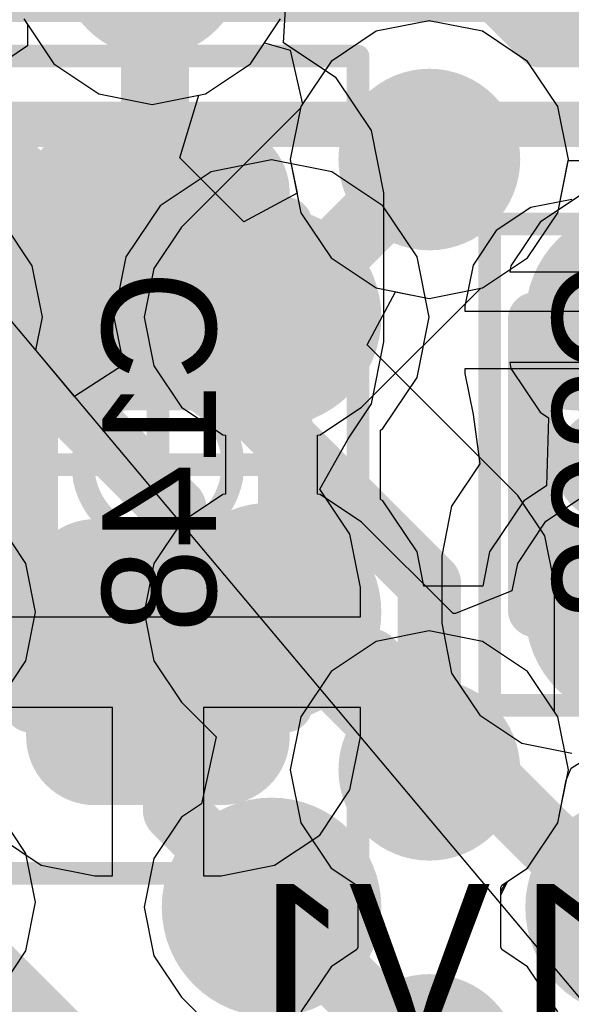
# Model space of a CAD drawing. Header units: millimetres. Extents: x -2 to 68, y -2 to 27.4.
# Tile 543 of 594: x 48.9 to 50.2, y 20.8 to 23. Entities that reach past the tile are written whole.
import ezdxf

# ---------------------------------------------------------------- set-up
doc = ezdxf.new("R2010")
doc.units = ezdxf.units.MM
for name, color, linetype in [('BottomLayer', 5, 'Continuous'), ('BottomPaste', 16, 'Continuous'), ('BottomSolder', 6, 'Continuous'), ('DrillGuide', 244, 'Continuous'), ('Mechanical10', 56, 'Continuous'), ('Mechanical13', 56, 'Continuous'), ('Mechanical15', 56, 'Continuous'), ('Mechanical17', 56, 'Continuous'), ('Mechanical42', 56, 'Continuous'), ('Mechanical6', 56, 'Continuous'), ('MidLayer1', 16, 'Continuous'), ('MidLayer2', 76, 'Continuous'), ('MidLayer3', 90, 'Continuous'), ('MidLayer4', 156, 'Continuous'), ('MidLayer5', 130, 'Continuous'), ('MidLayer6', 216, 'Continuous'), ('MidLayer7', 6, 'Continuous'), ('MidLayer8', 54, 'Continuous'), ('MultiLayer', 9, 'Continuous'), ('TopLayer', 1, 'Continuous'), ('TopPaste', 8, 'Continuous'), ('TopSolder', 216, 'Continuous'), ('ViaHoleLayer', 16, 'Continuous')]:
    doc.layers.add(name, color=color, linetype=linetype)

# ---------------------------------------------------------------- blocks, each defined once
blk = doc.blocks.new('MT53D512M32D2DS_053_WT_D_F_________1_168')
at = {"layer": 'Mechanical13', "const_width": 0.1}
blk.add_lwpolyline([(5, -7.25), (-5, -7.25)], dxfattribs=at)
at = {"layer": 'Mechanical15', "const_width": 0.05}
blk.add_lwpolyline([(5.25, -7.5), (-5.25, -7.5)], dxfattribs=at)
at = {"layer": 'TopLayer', "const_width": 0.14}
for points in [[(1.93, -5.525, 1), (2.07, -5.525, 1)], [(1.93, -6.175, 1), (2.07, -6.175, 1)], [(1.93, -6.825, 1), (2.07, -6.825, 1)]]:
    blk.add_lwpolyline(points, format="xyb", close=True, dxfattribs=at)
at = {"layer": 'TopPaste', "const_width": 0.14}
for points in [[(1.93, -5.525, 1), (2.07, -5.525, 1)], [(1.93, -6.175, 1), (2.07, -6.175, 1)], [(1.93, -6.825, 1), (2.07, -6.825, 1)]]:
    blk.add_lwpolyline(points, format="xyb", close=True, dxfattribs=at)
at = {"layer": 'TopSolder', "const_width": 0.2416}
for points in [[(1.0792, -5.525, 1), (1.3208, -5.525, 1)], [(1.8792, -5.525, 1), (2.1208, -5.525, 1)], [(1.0792, -6.175, 1), (1.3208, -6.175, 1)], [(1.8792, -6.175, 1), (2.1208, -6.175, 1)], [(1.0792, -6.825, 1), (1.3208, -6.825, 1)], [(1.8792, -6.825, 1), (2.1208, -6.825, 1)]]:
    blk.add_lwpolyline(points, format="xyb", close=True, dxfattribs=at)
blk = doc.blocks.new('CAP_0201_B_294')
at = {"layer": 'BottomLayer', "const_width": 0.0806}
for points in [[(-0.3897, 0.0894, 1), (-0.3091, 0.0894, 1)], [(-0.2409, 0.0894, 1), (-0.1603, 0.0894, 1)], [(0.1603, 0.0894, 1), (0.2409, 0.0894, 1)], [(0.3091, 0.0894, 1), (0.3897, 0.0894, 1)], [(-0.3897, -0.0894, 1), (-0.3091, -0.0894, 1)], [(-0.2409, -0.0894, 1), (-0.1603, -0.0894, 1)], [(0.1603, -0.0894, 1), (0.2409, -0.0894, 1)], [(0.3091, -0.0894, 1), (0.3897, -0.0894, 1)]]:
    blk.add_lwpolyline(points, format="xyb", close=True, dxfattribs=at)
at = {"layer": 'BottomLayer'}
for points in [[(-0.2006, 0.17), (-0.3494, 0.17), (-0.2006, -0.17), (-0.3494, -0.17)], [(0.2006, -0.17), (0.3494, -0.17), (0.2006, 0.17), (0.3494, 0.17)], [(-0.12, 0.0894), (-0.43, 0.0894), (-0.12, -0.0894), (-0.43, -0.0894)], [(0.12, -0.0894), (0.43, -0.0894), (0.12, 0.0894), (0.43, 0.0894)]]:
    blk.add_solid(points, dxfattribs=at)
at = {"layer": 'BottomPaste', "const_width": 0.0806}
for points in [[(-0.3897, 0.0894, 1), (-0.3091, 0.0894, 1)], [(-0.2409, 0.0894, 1), (-0.1603, 0.0894, 1)], [(0.1603, 0.0894, 1), (0.2409, 0.0894, 1)], [(0.3091, 0.0894, 1), (0.3897, 0.0894, 1)], [(-0.3897, -0.0894, 1), (-0.3091, -0.0894, 1)], [(-0.2409, -0.0894, 1), (-0.1603, -0.0894, 1)], [(0.1603, -0.0894, 1), (0.2409, -0.0894, 1)], [(0.3091, -0.0894, 1), (0.3897, -0.0894, 1)]]:
    blk.add_lwpolyline(points, format="xyb", close=True, dxfattribs=at)
at = {"layer": 'BottomPaste'}
for points in [[(-0.2006, 0.17), (-0.3494, 0.17), (-0.2006, -0.17), (-0.3494, -0.17)], [(0.2006, -0.17), (0.3494, -0.17), (0.2006, 0.17), (0.3494, 0.17)], [(-0.12, 0.0894), (-0.43, 0.0894), (-0.12, -0.0894), (-0.43, -0.0894)], [(0.12, -0.0894), (0.43, -0.0894), (0.12, 0.0894), (0.43, 0.0894)]]:
    blk.add_solid(points, dxfattribs=at)
at = {"layer": 'BottomSolder', "const_width": 0.0806}
for points in [[(-0.3897, 0.0894, 1), (-0.3091, 0.0894, 1)], [(-0.2409, 0.0894, 1), (-0.1603, 0.0894, 1)], [(0.1603, 0.0894, 1), (0.2409, 0.0894, 1)], [(0.3091, 0.0894, 1), (0.3897, 0.0894, 1)], [(-0.3897, -0.0894, 1), (-0.3091, -0.0894, 1)], [(-0.2409, -0.0894, 1), (-0.1603, -0.0894, 1)], [(0.1603, -0.0894, 1), (0.2409, -0.0894, 1)], [(0.3091, -0.0894, 1), (0.3897, -0.0894, 1)]]:
    blk.add_lwpolyline(points, format="xyb", close=True, dxfattribs=at)
at = {"layer": 'BottomSolder'}
for points in [[(-0.2006, 0.17), (-0.3494, 0.17), (-0.2006, -0.17), (-0.3494, -0.17)], [(0.2006, -0.17), (0.3494, -0.17), (0.2006, 0.17), (0.3494, 0.17)], [(-0.12, 0.0894), (-0.43, 0.0894), (-0.12, -0.0894), (-0.43, -0.0894)], [(0.12, -0.0894), (0.43, -0.0894), (0.12, 0.0894), (0.43, 0.0894)]]:
    blk.add_solid(points, dxfattribs=at)
at = {"layer": 'Mechanical10', "const_width": 0.12}
for points in [[(0.32, 0.17), (-0.32, 0.17)], [(-0.32, -0.17), (-0.32, 0.17)], [(0.32, -0.17), (0.32, 0.17)], [(0.32, -0.17), (-0.32, -0.17)]]:
    blk.add_lwpolyline(points, dxfattribs=at)
at = {"layer": 'Mechanical10', "const_width": 0.06}
for points in [[(-0.35, 0.17, 1), (-0.29, 0.17, 1)], [(-0.35, 0.17, 1), (-0.29, 0.17, 1)], [(0.29, 0.17, 1), (0.35, 0.17, 1)], [(0.29, 0.17, 1), (0.35, 0.17, 1)], [(-0.35, -0.17, 1), (-0.29, -0.17, 1)], [(-0.35, -0.17, 1), (-0.29, -0.17, 1)], [(0.29, -0.17, 1), (0.35, -0.17, 1)], [(0.29, -0.17, 1), (0.35, -0.17, 1)]]:
    blk.add_lwpolyline(points, format="xyb", close=True, dxfattribs=at)
at = {"layer": 'Mechanical6', "const_width": 0.05}
for points in [[(0.53, 0.27), (-0.53, 0.27)], [(-0.53, -0.27), (-0.53, 0.27)], [(0.53, -0.27), (0.53, 0.27)], [(0, -0.135), (0, 0.135)], [(0.135, 0), (-0.135, 0)], [(0.53, -0.27), (-0.53, -0.27)]]:
    blk.add_lwpolyline(points, dxfattribs=at)
at = {"layer": 'Mechanical6'}
for points, const_width in [([(-0.5425, 0.27, 1), (-0.5175, 0.27, 1)], 0.025), ([(-0.5425, 0.27, 1), (-0.5175, 0.27, 1)], 0.025), ([(0.5175, 0.27, 1), (0.5425, 0.27, 1)], 0.025), ([(0.5175, 0.27, 1), (0.5425, 0.27, 1)], 0.025), ([(-0.0125, 0.135, 1), (0.0125, 0.135, 1)], 0.025), ([(0.1013, 0, 1), (-0.1013, 0, 1)], 0.05), ([(-0.1475, 0, 1), (-0.1225, 0, 1)], 0.025), ([(-0.1138, 0, 1), (-0.0888, 0, 1)], 0.025), ([(0.0888, 0, 1), (0.1138, 0, 1)], 0.025), ([(0.1225, 0, 1), (0.1475, 0, 1)], 0.025), ([(-0.0125, -0.135, 1), (0.0125, -0.135, 1)], 0.025), ([(-0.5425, -0.27, 1), (-0.5175, -0.27, 1)], 0.025), ([(-0.5425, -0.27, 1), (-0.5175, -0.27, 1)], 0.025), ([(0.5175, -0.27, 1), (0.5425, -0.27, 1)], 0.025), ([(0.5175, -0.27, 1), (0.5425, -0.27, 1)], 0.025)]:
    blk.add_lwpolyline(points, format="xyb", close=True, dxfattribs=dict(at, const_width=const_width))
blk = doc.blocks.new('CAP_0402_B_302')
at = {"layer": 'BottomLayer', "const_width": 0.1508}
for points in [[(-0.6746, 0.1392, 1), (-0.5238, 0.1392, 1)], [(-0.3462, 0.1392, 1), (-0.1954, 0.1392, 1)], [(0.1954, 0.1392, 1), (0.3462, 0.1392, 1)], [(0.5238, 0.1392, 1), (0.6746, 0.1392, 1)], [(-0.6746, -0.1392, 1), (-0.5238, -0.1392, 1)], [(-0.3462, -0.1392, 1), (-0.1954, -0.1392, 1)], [(0.1954, -0.1392, 1), (0.3462, -0.1392, 1)], [(0.5238, -0.1392, 1), (0.6746, -0.1392, 1)]]:
    blk.add_lwpolyline(points, format="xyb", close=True, dxfattribs=at)
at = {"layer": 'BottomLayer'}
for points in [[(-0.2708, 0.29), (-0.5992, 0.29), (-0.2708, -0.29), (-0.5992, -0.29)], [(0.2708, -0.29), (0.5992, -0.29), (0.2708, 0.29), (0.5992, 0.29)], [(-0.12, 0.1392), (-0.75, 0.1392), (-0.12, -0.1392), (-0.75, -0.1392)], [(0.12, -0.1392), (0.75, -0.1392), (0.12, 0.1392), (0.75, 0.1392)]]:
    blk.add_solid(points, dxfattribs=at)
at = {"layer": 'BottomPaste', "const_width": 0.1508}
for points in [[(-0.6746, 0.1392, 1), (-0.5238, 0.1392, 1)], [(-0.3462, 0.1392, 1), (-0.1954, 0.1392, 1)], [(0.1954, 0.1392, 1), (0.3462, 0.1392, 1)], [(0.5238, 0.1392, 1), (0.6746, 0.1392, 1)], [(-0.6746, -0.1392, 1), (-0.5238, -0.1392, 1)], [(-0.3462, -0.1392, 1), (-0.1954, -0.1392, 1)], [(0.1954, -0.1392, 1), (0.3462, -0.1392, 1)], [(0.5238, -0.1392, 1), (0.6746, -0.1392, 1)]]:
    blk.add_lwpolyline(points, format="xyb", close=True, dxfattribs=at)
at = {"layer": 'BottomPaste'}
for points in [[(-0.2708, 0.29), (-0.5992, 0.29), (-0.2708, -0.29), (-0.5992, -0.29)], [(0.2708, -0.29), (0.5992, -0.29), (0.2708, 0.29), (0.5992, 0.29)], [(-0.12, 0.1392), (-0.75, 0.1392), (-0.12, -0.1392), (-0.75, -0.1392)], [(0.12, -0.1392), (0.75, -0.1392), (0.12, 0.1392), (0.75, 0.1392)]]:
    blk.add_solid(points, dxfattribs=at)
at = {"layer": 'BottomSolder', "const_width": 0.1508}
for points in [[(-0.6746, 0.1392, 1), (-0.5238, 0.1392, 1)], [(-0.3462, 0.1392, 1), (-0.1954, 0.1392, 1)], [(0.1954, 0.1392, 1), (0.3462, 0.1392, 1)], [(0.5238, 0.1392, 1), (0.6746, 0.1392, 1)], [(-0.6746, -0.1392, 1), (-0.5238, -0.1392, 1)], [(-0.3462, -0.1392, 1), (-0.1954, -0.1392, 1)], [(0.1954, -0.1392, 1), (0.3462, -0.1392, 1)], [(0.5238, -0.1392, 1), (0.6746, -0.1392, 1)]]:
    blk.add_lwpolyline(points, format="xyb", close=True, dxfattribs=at)
at = {"layer": 'BottomSolder'}
for points in [[(-0.2708, 0.29), (-0.5992, 0.29), (-0.2708, -0.29), (-0.5992, -0.29)], [(0.2708, -0.29), (0.5992, -0.29), (0.2708, 0.29), (0.5992, 0.29)], [(-0.12, 0.1392), (-0.75, 0.1392), (-0.12, -0.1392), (-0.75, -0.1392)], [(0.12, -0.1392), (0.75, -0.1392), (0.12, 0.1392), (0.75, 0.1392)]]:
    blk.add_solid(points, dxfattribs=at)
at = {"layer": 'Mechanical10', "const_width": 0.12}
for points in [[(-0.53, 0.28), (-0.53, -0.28)], [(-0.53, 0.28), (0.53, 0.28)], [(0.53, 0.28), (0.53, -0.28)], [(-0.53, -0.28), (0.53, -0.28)]]:
    blk.add_lwpolyline(points, dxfattribs=at)
at = {"layer": 'Mechanical10', "const_width": 0.06}
for points in [[(-0.56, 0.28, 1), (-0.5, 0.28, 1)], [(-0.56, 0.28, 1), (-0.5, 0.28, 1)], [(0.5, 0.28, 1), (0.56, 0.28, 1)], [(0.5, 0.28, 1), (0.56, 0.28, 1)], [(-0.56, -0.28, 1), (-0.5, -0.28, 1)], [(-0.56, -0.28, 1), (-0.5, -0.28, 1)], [(0.5, -0.28, 1), (0.56, -0.28, 1)], [(0.5, -0.28, 1), (0.56, -0.28, 1)]]:
    blk.add_lwpolyline(points, format="xyb", close=True, dxfattribs=at)
at = {"layer": 'Mechanical6', "const_width": 0.05}
for points in [[(-0.9, 0.44), (-0.9, -0.44)], [(-0.9, 0.44), (0.9, 0.44)], [(0.9, 0.44), (0.9, -0.44)], [(0, 0.22), (0, -0.22)], [(-0.22, 0), (0.22, 0)], [(-0.9, -0.44), (0.9, -0.44)]]:
    blk.add_lwpolyline(points, dxfattribs=at)
at = {"layer": 'Mechanical6'}
for points, const_width in [([(-0.9125, 0.44, 1), (-0.8875, 0.44, 1)], 0.025), ([(-0.9125, 0.44, 1), (-0.8875, 0.44, 1)], 0.025), ([(0.8875, 0.44, 1), (0.9125, 0.44, 1)], 0.025), ([(0.8875, 0.44, 1), (0.9125, 0.44, 1)], 0.025), ([(-0.0125, 0.22, 1), (0.0125, 0.22, 1)], 0.025), ([(0.165, 0, 1), (-0.165, 0, 1)], 0.05), ([(-0.2325, 0, 1), (-0.2075, 0, 1)], 0.025), ([(-0.1775, 0, 1), (-0.1525, 0, 1)], 0.025), ([(0.1525, 0, 1), (0.1775, 0, 1)], 0.025), ([(0.2075, 0, 1), (0.2325, 0, 1)], 0.025), ([(-0.0125, -0.22, 1), (0.0125, -0.22, 1)], 0.025), ([(-0.9125, -0.44, 1), (-0.8875, -0.44, 1)], 0.025), ([(-0.9125, -0.44, 1), (-0.8875, -0.44, 1)], 0.025), ([(0.8875, -0.44, 1), (0.9125, -0.44, 1)], 0.025), ([(0.8875, -0.44, 1), (0.9125, -0.44, 1)], 0.025)]:
    blk.add_lwpolyline(points, format="xyb", close=True, dxfattribs=dict(at, const_width=const_width))

msp = doc.modelspace()

# ---------------------------------------------------------------- linework, layer by layer
at = {"layer": 'BottomLayer'}
for p, q in [((49.5261, 22.9296), (49.5337, 23.0516)), ((48.9548, 22.9825), (48.9633, 22.9698)), ((48.9633, 22.9698), (48.9633, 22.9226)), ((49.6421, 22.8521), (49.5261, 22.9296)), ((48.9633, 22.9226), (48.8579, 22.8521)), ((49.7196, 22.7361), (49.6421, 22.8521)), ((49.7469, 22.5992), (49.7196, 22.7361)), ((49.7469, 22.2708), (49.7469, 22.5992)), ((50.1606, 22.5845), (50.0706, 22.5666)), ((50.0706, 22.5666), (49.9943, 22.5157)), ((49.9943, 22.5157), (49.9434, 22.4394)), ((49.9434, 22.4394), (49.9255, 22.3494)), ((49.9255, 22.3494), (49.9255, 22.3385)), ((49.9255, 22.3385), (50.1865, 22.3385)), ((49.7196, 22.1339), (49.7469, 22.2708)), ((50.25, 22.2115), (49.9255, 22.2115)), ((49.9255, 22.2115), (49.9255, 22.2006)), ((49.9255, 22.2006), (49.9434, 22.1106)), ((49.6684, 22.0572), (49.7196, 22.1339)), ((49.9434, 22.1106), (49.9583, 22.0017)), ((49.6061, 21.9461), (49.6684, 22.0572)), ((49.9583, 22.0017), (49.8963, 21.9089)), ((49.6725, 21.8466), (49.6061, 21.9461)), ((49.8963, 21.9089), (49.8745, 21.7994)), ((49.6959, 21.7292), (49.6725, 21.8466)), ((49.8745, 21.7994), (49.8745, 21.6506)), ((49.6959, 21.665), (49.6959, 21.7292)), ((48.8041, 21.665), (49.25, 21.665)), ((49.25, 21.665), (49.6959, 21.665)), ((49.8745, 21.6506), (49.8963, 21.5411)), ((49.8963, 21.5411), (49.9583, 21.4483)), ((49.15, 21.465), (48.8041, 21.465)), ((49.15, 21.0941), (49.15, 21.465)), ((49.6959, 21.465), (49.35, 21.465)), ((49.35, 21.465), (49.35, 21.0941)), ((49.6959, 21.4008), (49.6959, 21.465)), ((49.9583, 21.4483), (50.0511, 21.3863)), ((49.6725, 21.2834), (49.6959, 21.4008)), ((50.0511, 21.3863), (50.1606, 21.3645)), ((49.6061, 21.1839), (49.6725, 21.2834)), ((48.8939, 21.1839), (48.9934, 21.1175)), ((49.5066, 21.1175), (49.6061, 21.1839)), ((48.9934, 21.1175), (49.1108, 21.0941)), ((49.3892, 21.0941), (49.5066, 21.1175)), ((49.1108, 21.0941), (49.15, 21.0941)), ((49.35, 21.0941), (49.3892, 21.0941))]:
    msp.add_line(p, q, dxfattribs=at)
for points, const_width in [([(49.1374, 23.0995, 1), (49.3374, 23.0995, 1)], 0.2), ([(49.2062, 22.4413, 1), (49.2812, 22.4413, 1)], 0.075), ([(49.2062, 22.4413, 1), (49.2812, 22.4413, 1)], 0.075), ([(49.2125, 22.435, 1), (49.2875, 22.435, 1)], 0.075), ([(49.2125, 21.565, 1), (49.2875, 21.565, 1)], 0.075), ([(49.6772, 21.565, 1), (49.7522, 21.565, 1)], 0.075), ([(49.6772, 21.565, 1), (49.7522, 21.565, 1)], 0.075), ([(50.225, 21.025, 1), (50.375, 21.025, 1)], 0.15)]:
    msp.add_lwpolyline(points, format="xyb", close=True, dxfattribs=dict(at, const_width=const_width))
at = {"layer": 'BottomLayer', "const_width": 0.15}
for points in [[(49.2437, 22.4413), (49.2437, 23.0932)], [(49.2437, 22.4413), (49.25, 22.435)], [(49.25, 21.565), (49.7147, 21.565)], [(49.7147, 21.565), (50.2547, 21.025)]]:
    msp.add_lwpolyline(points, dxfattribs=at)
at = {"layer": 'DrillGuide'}
for points, const_width in [([(49.7972, 22.6722, 1), (49.8972, 22.6722, 1)], 0.1), ([(49.475, 22.325, 1), (49.525, 22.325, 1)], 0.05), ([(49.475, 21.675, 1), (49.525, 21.675, 1)], 0.05), ([(49.7972, 21.3278, 1), (49.8972, 21.3278, 1)], 0.1), ([(49.475, 21.025, 1), (49.525, 21.025, 1)], 0.05)]:
    msp.add_lwpolyline(points, format="xyb", close=True, dxfattribs=dict(at, const_width=const_width))
at = {"layer": 'MidLayer1'}
for p, q in [((48.9548, 22.9825), (49.0211, 22.8833)), ((49.4537, 22.8833), (49.52, 22.9825)), ((49.8472, 22.9781), (49.7301, 22.9548)), ((49.9642, 22.9548), (49.8472, 22.9781)), ((49.7301, 22.9548), (49.6309, 22.8885)), ((50.0635, 22.8885), (49.9642, 22.9548)), ((49.0211, 22.8833), (49.1203, 22.8169)), ((49.3544, 22.8169), (49.4537, 22.8833)), ((49.6309, 22.8885), (49.5646, 22.7892)), ((50.1298, 22.7892), (50.0635, 22.8885)), ((49.1203, 22.8169), (49.2374, 22.7937)), ((49.2374, 22.7937), (49.3544, 22.8169)), ((49.5638, 22.7853), (49.3017, 22.5233)), ((49.5646, 22.7892), (49.5638, 22.7853)), ((50.1531, 22.6722), (50.1298, 22.7892)), ((50.1298, 22.5551), (50.1531, 22.6722)), ((50.0635, 22.4559), (50.1298, 22.5551)), ((49.3017, 22.5233), (49.241, 22.4323)), ((49.9642, 22.3896), (50.0635, 22.4559)), ((49.241, 22.4323), (49.2196, 22.325)), ((49.6983, 22.1267), (49.9603, 22.3888)), ((49.9603, 22.3888), (49.9642, 22.3896)), ((49.2196, 22.325), (49.241, 22.2177)), ((49.241, 22.2177), (49.3017, 22.1267)), ((49.3017, 22.1267), (49.3927, 22.066)), ((49.6073, 22.066), (49.6983, 22.1267)), ((49.3927, 22.066), (49.3988, 22.0647)), ((49.3988, 22.0647), (49.3988, 21.9353)), ((49.6012, 22.0647), (49.6073, 22.066)), ((49.6012, 21.9353), (49.6012, 22.0647)), ((49.3927, 21.934), (49.3017, 21.8733)), ((49.3988, 21.9353), (49.3927, 21.934)), ((49.6073, 21.934), (49.6012, 21.9353)), ((49.6983, 21.8733), (49.6073, 21.934)), ((50.1927, 21.934), (50.1017, 21.8733)), ((48.959, 21.7823), (48.8983, 21.8733)), ((49.3017, 21.8733), (49.241, 21.7823)), ((49.8994, 21.6721), (49.6983, 21.8733)), ((50.1017, 21.8733), (50.041, 21.7823)), ((48.9804, 21.675), (48.959, 21.7823)), ((49.241, 21.7823), (49.2196, 21.675)), ((50.041, 21.7823), (50.029, 21.7221)), ((50.029, 21.7221), (49.9047, 21.6722)), ((48.959, 21.5677), (48.9804, 21.675)), ((49.2196, 21.675), (49.241, 21.5677)), ((49.9047, 21.6722), (49.8994, 21.6721)), ((48.8983, 21.4767), (48.959, 21.5677)), ((49.241, 21.5677), (49.3017, 21.4767)), ((49.3017, 21.4767), (49.3778, 21.4007)), ((49.3778, 21.4007), (49.346, 21.2528)), ((50.1591, 21.3317), (50.268, 21.401)), ((50.1485, 21.3051), (50.1591, 21.3317)), ((50.1298, 21.2108), (50.1485, 21.3051)), ((49.346, 21.2528), (49.3017, 21.2233)), ((48.959, 21.1433), (48.8982, 21.2342)), ((49.3017, 21.2233), (49.241, 21.1323)), ((50.0635, 21.1115), (50.1298, 21.2108)), ((48.9804, 21.036), (48.959, 21.1433)), ((49.241, 21.1323), (49.2196, 21.025)), ((50.0192, 21.0819), (50.0635, 21.1115)), ((50.0044, 21.0516), (50.0192, 21.0819)), ((50.0044, 20.9375), (50.0044, 21.0516)), ((48.959, 20.9287), (48.9804, 21.036)), ((49.2196, 21.025), (49.241, 20.9177)), ((50.0064, 20.9323), (50.0044, 20.9375)), ((50.0635, 20.8941), (50.0064, 20.9323)), ((48.8982, 20.8377), (48.959, 20.9287)), ((49.241, 20.9177), (49.3017, 20.8267)), ((50.1298, 20.7949), (50.0635, 20.8941)), ((49.3017, 20.8267), (49.5638, 20.5647))]:
    msp.add_line(p, q, dxfattribs=at)
for points, const_width in [([(49.1374, 23.0995, 1), (49.3374, 23.0995, 1)], 0.2), ([(49.7472, 22.6722, 1), (49.9472, 22.6722, 1)], 0.2), ([(49.8097, 22.6722, 1), (49.8847, 22.6722, 1)], 0.075), ([(49.425, 22.325, 1), (49.575, 22.325, 1)], 0.15), ([(50.225, 22.325, 1), (50.375, 22.325, 1)], 0.15), ([(49.4625, 22.325, 1), (49.5375, 22.325, 1)], 0.075), ([(49.425, 21.675, 1), (49.575, 21.675, 1)], 0.15), ([(50.225, 21.675, 1), (50.375, 21.675, 1)], 0.15), ([(49.4625, 21.675, 1), (49.5375, 21.675, 1)], 0.075), ([(49.7472, 21.3278, 1), (49.9472, 21.3278, 1)], 0.2), ([(49.8097, 21.3278, 1), (49.8847, 21.3278, 1)], 0.075), ([(49.425, 21.025, 1), (49.575, 21.025, 1)], 0.15), ([(50.225, 21.025, 1), (50.375, 21.025, 1)], 0.15), ([(49.4625, 21.025, 1), (49.5375, 21.025, 1)], 0.075), ([(49.7472, 20.6778, 1), (49.9472, 20.6778, 1)], 0.2)]:
    msp.add_lwpolyline(points, format="xyb", close=True, dxfattribs=dict(at, const_width=const_width))
at = {"layer": 'MidLayer1', "const_width": 0.15}
for points in [[(49.5, 22.325), (49.8472, 22.6722)], [(49.5, 21.675), (49.8472, 21.3278)], [(49.5, 21.025), (49.8472, 20.6778)]]:
    msp.add_lwpolyline(points, dxfattribs=at)
at = {"layer": 'MidLayer2'}
for p, q in [((48.9548, 22.9825), (49.0211, 22.8833)), ((49.4537, 22.8833), (49.52, 22.9825)), ((49.8472, 22.9781), (49.7301, 22.9548)), ((49.9642, 22.9548), (49.8472, 22.9781)), ((49.7301, 22.9548), (49.6309, 22.8885)), ((50.0635, 22.8885), (49.9642, 22.9548)), ((49.0211, 22.8833), (49.1203, 22.8169)), ((49.3544, 22.8169), (49.4537, 22.8833)), ((49.6309, 22.8885), (49.5646, 22.7892)), ((50.1298, 22.7892), (50.0635, 22.8885)), ((49.1203, 22.8169), (49.2374, 22.7937)), ((49.2374, 22.7937), (49.3544, 22.8169)), ((49.5646, 22.7892), (49.5413, 22.6722)), ((50.1531, 22.6722), (50.1298, 22.7892)), ((49.5413, 22.6722), (49.5646, 22.5551)), ((50.1298, 22.5551), (50.1531, 22.6722)), ((49.5646, 22.5551), (49.6309, 22.4559)), ((50.0635, 22.4559), (50.1298, 22.5551)), ((49.6309, 22.4559), (49.7301, 22.3896)), ((49.9642, 22.3896), (50.0635, 22.4559)), ((49.7301, 22.3896), (49.8472, 22.3663)), ((49.8472, 22.3663), (49.9642, 22.3896)), ((49.8472, 21.6337), (49.7301, 21.6104)), ((49.9642, 21.6104), (49.8472, 21.6337)), ((49.7301, 21.6104), (49.6309, 21.5441)), ((50.0635, 21.5441), (49.9642, 21.6104)), ((49.6309, 21.5441), (49.5646, 21.4449)), ((50.1298, 21.4449), (50.0635, 21.5441)), ((49.5646, 21.4449), (49.5413, 21.3278)), ((50.1531, 21.3278), (50.1298, 21.4449)), ((49.5413, 21.3278), (49.5646, 21.2108)), ((50.1298, 21.2108), (50.1531, 21.3278)), ((49.5646, 21.2108), (49.6309, 21.1115)), ((50.0635, 21.1115), (50.1298, 21.2108)), ((49.6309, 21.1115), (49.688, 21.0734)), ((50.0064, 21.0734), (50.0635, 21.1115)), ((49.688, 21.0734), (49.69, 21.0681)), ((49.69, 21.0681), (49.69, 20.9375)), ((50.0044, 21.0681), (50.0064, 21.0734)), ((50.0044, 20.9375), (50.0044, 21.0681)), ((49.688, 20.9323), (49.6309, 20.8941)), ((49.69, 20.9375), (49.688, 20.9323)), ((50.0064, 20.9323), (50.0044, 20.9375)), ((50.0635, 20.8941), (50.0064, 20.9323)), ((49.6309, 20.8941), (49.5646, 20.7949)), ((50.1298, 20.7949), (50.0635, 20.8941))]:
    msp.add_line(p, q, dxfattribs=at)
at = {"layer": 'MidLayer2', "const_width": 0.2}
for points in [[(49.1374, 23.0995, 1), (49.3374, 23.0995, 1)], [(49.7472, 22.6722, 1), (49.9472, 22.6722, 1)], [(49.7472, 21.3278, 1), (49.9472, 21.3278, 1)], [(49.7472, 20.6778, 1), (49.9472, 20.6778, 1)]]:
    msp.add_lwpolyline(points, format="xyb", close=True, dxfattribs=at)
at = {"layer": 'MidLayer3'}
for p, q in [((49.4537, 22.8833), (49.52, 22.9825)), ((49.8472, 22.9781), (49.7301, 22.9548)), ((49.9642, 22.9548), (49.8472, 22.9781)), ((49.7301, 22.9548), (49.6309, 22.8885)), ((50.0635, 22.8885), (49.9642, 22.9548)), ((49.3544, 22.8169), (49.4537, 22.8833)), ((49.6309, 22.8885), (49.5646, 22.7892)), ((50.1298, 22.7892), (50.0635, 22.8885)), ((49.298, 22.6762), (49.3398, 22.814)), ((49.3398, 22.814), (49.3544, 22.8169)), ((49.5646, 22.7892), (49.5413, 22.6722)), ((50.1531, 22.6722), (50.1298, 22.7892)), ((49.4391, 22.5352), (49.298, 22.6762)), ((49.5413, 22.6722), (49.5561, 22.5978)), ((50.1298, 22.5551), (50.1531, 22.6722)), ((49.5561, 22.5978), (49.4391, 22.5352)), ((50.0635, 22.4559), (50.1298, 22.5551)), ((49.9642, 22.3896), (50.0635, 22.4559)), ((49.8472, 22.3663), (49.9642, 22.3896)), ((49.7102, 22.2641), (49.7728, 22.3811)), ((49.7728, 22.3811), (49.8472, 22.3663)), ((50.0418, 21.9324), (49.7102, 22.2641)), ((50.1015, 21.8431), (50.0418, 21.9324)), ((50.1225, 21.7378), (50.1015, 21.8431)), ((50.1225, 21.4558), (50.1225, 21.7378)), ((50.1298, 21.4449), (50.1225, 21.4558)), ((50.1531, 21.3278), (50.1298, 21.4449)), ((50.1298, 21.2108), (50.1531, 21.3278)), ((50.0635, 21.1115), (50.1298, 21.2108)), ((50.0149, 21.079), (50.0635, 21.1115)), ((50.0044, 21.0599), (50.0149, 21.079)), ((50.0044, 20.9375), (50.0044, 21.0599)), ((50.0064, 20.9323), (50.0044, 20.9375)), ((50.0635, 20.8941), (50.0064, 20.9323)), ((50.1298, 20.7949), (50.0635, 20.8941))]:
    msp.add_line(p, q, dxfattribs=at)
for points, const_width in [([(49.1374, 23.0995, 1), (49.3374, 23.0995, 1)], 0.2), ([(49.7472, 22.6722, 1), (49.9472, 22.6722, 1)], 0.2), ([(49.252, 21.903, 1), (49.322, 21.903, 1)], 0.07), ([(49.252, 21.903, 1), (49.322, 21.903, 1)], 0.07), ([(49.8122, 21.7378, 1), (49.8822, 21.7378, 1)], 0.07), ([(49.8122, 21.7378, 1), (49.8822, 21.7378, 1)], 0.07), ([(49.7472, 21.3278, 1), (49.9472, 21.3278, 1)], 0.2), ([(49.8122, 21.3278, 1), (49.8822, 21.3278, 1)], 0.07), ([(49.252, 21.238, 1), (49.322, 21.238, 1)], 0.07), ([(49.252, 21.238, 1), (49.322, 21.238, 1)], 0.07), ([(49.7472, 20.6778, 1), (49.9472, 20.6778, 1)], 0.2)]:
    msp.add_lwpolyline(points, format="xyb", close=True, dxfattribs=dict(at, const_width=const_width))
for points, const_width in [([(48.705, 22.88), (49.8472, 21.7378)], 0.14), ([(48.734, 22.456), (49.287, 21.903)], 0.14), ([(49.287, 21.238), (49.287, 21.903)], 0.14), ([(49.8472, 21.3278), (49.8472, 21.7378)], 0.14), ([(49.287, 21.238), (49.8472, 20.6778)], 0.14), ([(48.8741, 20.91), (49.0472, 20.7369)], 0.12)]:
    msp.add_lwpolyline(points, dxfattribs=dict(at, const_width=const_width))
at = {"layer": 'MidLayer4'}
for p, q in [((48.9548, 22.9825), (49.0211, 22.8833)), ((49.4537, 22.8833), (49.52, 22.9825)), ((49.8472, 22.9781), (49.7301, 22.9548)), ((49.9642, 22.9548), (49.8472, 22.9781)), ((49.7301, 22.9548), (49.6309, 22.8885)), ((50.0635, 22.8885), (49.9642, 22.9548)), ((49.0211, 22.8833), (49.1203, 22.8169)), ((49.3544, 22.8169), (49.4537, 22.8833)), ((49.6309, 22.8885), (49.5646, 22.7892)), ((50.1298, 22.7892), (50.0635, 22.8885)), ((49.1203, 22.8169), (49.2374, 22.7937)), ((49.2374, 22.7937), (49.3544, 22.8169)), ((49.5646, 22.7892), (49.5413, 22.6722)), ((50.1531, 22.6722), (50.1298, 22.7892)), ((49.5413, 22.6722), (49.5646, 22.5551)), ((50.1298, 22.5551), (50.1531, 22.6722)), ((49.5646, 22.5551), (49.6309, 22.4559)), ((50.0635, 22.4559), (50.1298, 22.5551)), ((49.6309, 22.4559), (49.7301, 22.3896)), ((49.9642, 22.3896), (50.0635, 22.4559)), ((49.7301, 22.3896), (49.8472, 22.3663)), ((49.8472, 22.3663), (49.9642, 22.3896)), ((49.8472, 21.6337), (49.7301, 21.6104)), ((49.9642, 21.6104), (49.8472, 21.6337)), ((49.7301, 21.6104), (49.6309, 21.5441)), ((50.0635, 21.5441), (49.9642, 21.6104)), ((49.6309, 21.5441), (49.5646, 21.4449)), ((50.1298, 21.4449), (50.0635, 21.5441)), ((49.5646, 21.4449), (49.5413, 21.3278)), ((50.1531, 21.3278), (50.1298, 21.4449)), ((49.5413, 21.3278), (49.5646, 21.2108)), ((50.1298, 21.2108), (50.1531, 21.3278)), ((49.5646, 21.2108), (49.6309, 21.1115)), ((50.0635, 21.1115), (50.1298, 21.2108)), ((49.6309, 21.1115), (49.688, 21.0734)), ((50.0064, 21.0734), (50.0635, 21.1115)), ((49.688, 21.0734), (49.69, 21.0681)), ((49.69, 21.0681), (49.69, 20.9375)), ((50.0044, 21.0681), (50.0064, 21.0734)), ((50.0044, 20.9375), (50.0044, 21.0681)), ((49.688, 20.9323), (49.6309, 20.8941)), ((49.69, 20.9375), (49.688, 20.9323)), ((50.0064, 20.9323), (50.0044, 20.9375)), ((50.0635, 20.8941), (50.0064, 20.9323)), ((49.6309, 20.8941), (49.5646, 20.7949)), ((50.1298, 20.7949), (50.0635, 20.8941))]:
    msp.add_line(p, q, dxfattribs=at)
for points, const_width in [([(49.1374, 23.0995, 1), (49.3374, 23.0995, 1)], 0.2), ([(49.7472, 22.6722, 1), (49.9472, 22.6722, 1)], 0.2), ([(49.7472, 21.3278, 1), (49.9472, 21.3278, 1)], 0.2), ([(50.225, 21.025, 1), (50.375, 21.025, 1)], 0.15), ([(49.7472, 20.6778, 1), (49.9472, 20.6778, 1)], 0.2)]:
    msp.add_lwpolyline(points, format="xyb", close=True, dxfattribs=dict(at, const_width=const_width))
at = {"layer": 'MidLayer5'}
for p, q in [((48.9548, 22.9825), (49.0211, 22.8833)), ((49.4537, 22.8833), (49.52, 22.9825)), ((49.8472, 22.9781), (49.7301, 22.9548)), ((49.9642, 22.9548), (49.8472, 22.9781)), ((49.7301, 22.9548), (49.6309, 22.8885)), ((50.0635, 22.8885), (49.9642, 22.9548)), ((49.0211, 22.8833), (49.1203, 22.8169)), ((49.3544, 22.8169), (49.4537, 22.8833)), ((49.6309, 22.8885), (49.5646, 22.7892)), ((50.1298, 22.7892), (50.0635, 22.8885)), ((49.1203, 22.8169), (49.2374, 22.7937)), ((49.2374, 22.7937), (49.3544, 22.8169)), ((49.5646, 22.7892), (49.5413, 22.6722)), ((50.1531, 22.6722), (50.1298, 22.7892)), ((49.5413, 22.6722), (49.5646, 22.5551)), ((50.1298, 22.5551), (50.1531, 22.6722)), ((49.5646, 22.5551), (49.6309, 22.4559)), ((50.0635, 22.4559), (50.1298, 22.5551)), ((49.6309, 22.4559), (49.7301, 22.3896)), ((49.9642, 22.3896), (50.0635, 22.4559)), ((49.7301, 22.3896), (49.8472, 22.3663)), ((49.8472, 22.3663), (49.9642, 22.3896)), ((49.8472, 21.6337), (49.7301, 21.6104)), ((49.9642, 21.6104), (49.8472, 21.6337)), ((49.7301, 21.6104), (49.6309, 21.5441)), ((50.0635, 21.5441), (49.9642, 21.6104)), ((49.6309, 21.5441), (49.5646, 21.4449)), ((50.1298, 21.4449), (50.0635, 21.5441)), ((49.5646, 21.4449), (49.5413, 21.3278)), ((50.1531, 21.3278), (50.1298, 21.4449)), ((49.5413, 21.3278), (49.5646, 21.2108)), ((50.1298, 21.2108), (50.1531, 21.3278)), ((49.5646, 21.2108), (49.6309, 21.1115)), ((50.0635, 21.1115), (50.1298, 21.2108)), ((49.6309, 21.1115), (49.688, 21.0734)), ((50.0064, 21.0734), (50.0635, 21.1115)), ((49.688, 21.0734), (49.69, 21.0681)), ((49.69, 21.0681), (49.69, 20.9375)), ((50.0044, 21.0681), (50.0064, 21.0734)), ((50.0044, 20.9375), (50.0044, 21.0681)), ((49.688, 20.9323), (49.6309, 20.8941)), ((49.69, 20.9375), (49.688, 20.9323)), ((50.0064, 20.9323), (50.0044, 20.9375)), ((50.0635, 20.8941), (50.0064, 20.9323)), ((49.6309, 20.8941), (49.5646, 20.7949)), ((50.1298, 20.7949), (50.0635, 20.8941))]:
    msp.add_line(p, q, dxfattribs=at)
at = {"layer": 'MidLayer5', "const_width": 0.2}
for points in [[(49.1374, 23.0995, 1), (49.3374, 23.0995, 1)], [(49.7472, 22.6722, 1), (49.9472, 22.6722, 1)], [(49.7472, 21.3278, 1), (49.9472, 21.3278, 1)], [(49.7472, 20.6778, 1), (49.9472, 20.6778, 1)]]:
    msp.add_lwpolyline(points, format="xyb", close=True, dxfattribs=at)
at = {"layer": 'MidLayer6'}
for p, q in [((48.9548, 22.9825), (49.0211, 22.8833)), ((49.4537, 22.8833), (49.4844, 22.9293)), ((49.4844, 22.9293), (49.5413, 22.9133)), ((49.5413, 22.9133), (49.5678, 22.794)), ((49.0211, 22.8833), (49.1203, 22.8169)), ((49.3544, 22.8169), (49.4537, 22.8833)), ((49.1203, 22.8169), (49.2374, 22.7937)), ((49.2374, 22.7937), (49.3544, 22.8169)), ((49.5646, 22.7892), (49.5413, 22.6722)), ((49.5678, 22.794), (49.5646, 22.7892)), ((49.5413, 22.6722), (49.5646, 22.5551)), ((50.1298, 22.5551), (50.1527, 22.6701)), ((50.1527, 22.6701), (50.595, 22.6701)), ((49.5646, 22.5551), (49.6309, 22.4559)), ((50.0635, 22.4559), (50.1298, 22.5551)), ((49.6309, 22.4559), (49.7301, 22.3896)), ((49.9642, 22.3896), (50.0635, 22.4559)), ((49.7301, 22.3896), (49.8472, 22.3663)), ((49.8472, 22.3663), (49.9642, 22.3896)), ((49.8472, 21.6337), (49.7301, 21.6104)), ((49.9642, 21.6104), (49.8472, 21.6337)), ((49.7301, 21.6104), (49.6309, 21.5441)), ((50.0635, 21.5441), (49.9642, 21.6104)), ((49.6309, 21.5441), (49.5646, 21.4449)), ((50.1298, 21.4449), (50.0635, 21.5441)), ((49.5646, 21.4449), (49.5413, 21.3278)), ((50.1531, 21.3278), (50.1298, 21.4449)), ((49.5413, 21.3278), (49.5646, 21.2108)), ((50.1298, 21.2108), (50.1531, 21.3278)), ((49.5646, 21.2108), (49.6309, 21.1115)), ((50.0635, 21.1115), (50.1298, 21.2108)), ((49.6309, 21.1115), (49.688, 21.0734)), ((50.0064, 21.0734), (50.0635, 21.1115)), ((49.688, 21.0734), (49.69, 21.0681)), ((49.69, 21.0681), (49.69, 20.9375)), ((50.0044, 21.0681), (50.0064, 21.0734)), ((50.0044, 20.9375), (50.0044, 21.0681)), ((49.688, 20.9323), (49.6309, 20.8941)), ((49.69, 20.9375), (49.688, 20.9323)), ((50.0064, 20.9323), (50.0044, 20.9375)), ((50.0635, 20.8941), (50.0064, 20.9323)), ((49.6309, 20.8941), (49.5646, 20.7949)), ((50.1298, 20.7949), (50.0635, 20.8941))]:
    msp.add_line(p, q, dxfattribs=at)
at = {"layer": 'MidLayer6', "const_width": 0.1}
for points in [[(49.3563, 23.658), (50.0893, 22.925)], [(50.0893, 22.925), (50.595, 22.925)]]:
    msp.add_lwpolyline(points, dxfattribs=at)
at = {"layer": 'MidLayer6'}
for points, const_width in [([(49.1374, 23.0995, 1), (49.3374, 23.0995, 1)], 0.2), ([(50.0643, 22.925, 1), (50.1143, 22.925, 1)], 0.05), ([(50.0643, 22.925, 1), (50.1143, 22.925, 1)], 0.05), ([(49.7472, 22.6722, 1), (49.9472, 22.6722, 1)], 0.2), ([(49.7472, 21.3278, 1), (49.9472, 21.3278, 1)], 0.2), ([(49.7472, 20.6778, 1), (49.9472, 20.6778, 1)], 0.2)]:
    msp.add_lwpolyline(points, format="xyb", close=True, dxfattribs=dict(at, const_width=const_width))
at = {"layer": 'MidLayer7'}
for p, q in [((49.8472, 21.6337), (49.7301, 21.6104)), ((49.9642, 21.6104), (49.8472, 21.6337)), ((49.7301, 21.6104), (49.6309, 21.5441)), ((50.0635, 21.5441), (49.9642, 21.6104)), ((49.6309, 21.5441), (49.5646, 21.4449)), ((50.1298, 21.4449), (50.0635, 21.5441)), ((49.5646, 21.4449), (49.5413, 21.3278)), ((50.1531, 21.3278), (50.1298, 21.4449)), ((49.5413, 21.3278), (49.5646, 21.2108)), ((50.1298, 21.2108), (50.1531, 21.3278)), ((49.5646, 21.2108), (49.6309, 21.1115)), ((50.0635, 21.1115), (50.1298, 21.2108)), ((49.6309, 21.1115), (49.688, 21.0734)), ((50.0064, 21.0734), (50.0635, 21.1115)), ((49.688, 21.0734), (49.69, 21.0681)), ((49.69, 21.0681), (49.69, 20.9375)), ((50.0044, 21.0681), (50.0064, 21.0734)), ((50.0044, 20.9375), (50.0044, 21.0681)), ((49.688, 20.9323), (49.6309, 20.8941)), ((49.69, 20.9375), (49.688, 20.9323)), ((50.0064, 20.9323), (50.0044, 20.9375)), ((50.0635, 20.8941), (50.0064, 20.9323)), ((49.6309, 20.8941), (49.5646, 20.7949)), ((50.1298, 20.7949), (50.0635, 20.8941))]:
    msp.add_line(p, q, dxfattribs=at)
at = {"layer": 'MidLayer7', "const_width": 0.2}
for points in [[(49.1374, 23.0995, 1), (49.3374, 23.0995, 1)], [(49.7472, 22.6722, 1), (49.9472, 22.6722, 1)], [(49.7472, 21.3278, 1), (49.9472, 21.3278, 1)], [(49.7472, 20.6778, 1), (49.9472, 20.6778, 1)]]:
    msp.add_lwpolyline(points, format="xyb", close=True, dxfattribs=at)
at = {"layer": 'MidLayer8'}
for p, q in [((49.8472, 21.6337), (49.7301, 21.6104)), ((49.9642, 21.6104), (49.8472, 21.6337)), ((49.7301, 21.6104), (49.6309, 21.5441)), ((50.0635, 21.5441), (49.9642, 21.6104)), ((49.6309, 21.5441), (49.5646, 21.4449)), ((50.1298, 21.4449), (50.0635, 21.5441)), ((49.5646, 21.4449), (49.5413, 21.3278)), ((50.1531, 21.3278), (50.1298, 21.4449)), ((49.5413, 21.3278), (49.5646, 21.2108)), ((50.1298, 21.2108), (50.1531, 21.3278)), ((49.5646, 21.2108), (49.6309, 21.1115)), ((50.0635, 21.1115), (50.1298, 21.2108)), ((49.6309, 21.1115), (49.688, 21.0734)), ((50.0064, 21.0734), (50.0635, 21.1115)), ((49.688, 21.0734), (49.69, 21.0681)), ((49.69, 21.0681), (49.69, 20.9375)), ((50.0044, 21.0681), (50.0064, 21.0734)), ((50.0044, 20.9375), (50.0044, 21.0681)), ((49.688, 20.9323), (49.6309, 20.8941)), ((49.69, 20.9375), (49.688, 20.9323)), ((50.0064, 20.9323), (50.0044, 20.9375)), ((50.0635, 20.8941), (50.0064, 20.9323)), ((49.6309, 20.8941), (49.5646, 20.7949)), ((50.1298, 20.7949), (50.0635, 20.8941))]:
    msp.add_line(p, q, dxfattribs=at)
at = {"layer": 'MidLayer8', "const_width": 0.2}
for points in [[(49.1374, 23.0995, 1), (49.3374, 23.0995, 1)], [(49.7472, 22.6722, 1), (49.9472, 22.6722, 1)], [(49.7472, 21.3278, 1), (49.9472, 21.3278, 1)], [(49.7472, 20.6778, 1), (49.9472, 20.6778, 1)]]:
    msp.add_lwpolyline(points, format="xyb", close=True, dxfattribs=at)
at = {"layer": 'MultiLayer'}
for points, const_width in [([(49.1374, 23.0995, 1), (49.3374, 23.0995, 1)], 0.2), ([(49.7472, 22.6722, 1), (49.9472, 22.6722, 1)], 0.2), ([(49.425, 22.325, 1), (49.575, 22.325, 1)], 0.15), ([(50.225, 22.325, 1), (50.375, 22.325, 1)], 0.15), ([(49.425, 21.675, 1), (49.575, 21.675, 1)], 0.15), ([(50.225, 21.675, 1), (50.375, 21.675, 1)], 0.15), ([(49.7472, 21.3278, 1), (49.9472, 21.3278, 1)], 0.2), ([(49.425, 21.025, 1), (49.575, 21.025, 1)], 0.15), ([(50.225, 21.025, 1), (50.375, 21.025, 1)], 0.15), ([(50.225, 21.025, 1), (50.375, 21.025, 1)], 0.15), ([(49.7472, 20.6778, 1), (49.9472, 20.6778, 1)], 0.2)]:
    msp.add_lwpolyline(points, format="xyb", close=True, dxfattribs=dict(at, const_width=const_width))
at = {"layer": 'TopLayer'}
for p, q in [((48.9548, 22.9825), (49.0211, 22.8833)), ((49.4537, 22.8833), (49.52, 22.9825)), ((49.0211, 22.8833), (49.1203, 22.8169)), ((49.3544, 22.8169), (49.4537, 22.8833)), ((49.1203, 22.8169), (49.2374, 22.7937)), ((49.2374, 22.7937), (49.3544, 22.8169)), ((49.5, 22.6717), (49.3673, 22.6453)), ((49.6327, 22.6453), (49.5, 22.6717)), ((49.3673, 22.6453), (49.2549, 22.5701)), ((49.7451, 22.5701), (49.6327, 22.6453)), ((50.1868, 22.5982), (50.0909, 22.5341)), ((49.2549, 22.5701), (49.1797, 22.4577)), ((49.8203, 22.4577), (49.7451, 22.5701)), ((48.9732, 22.4381), (48.9091, 22.5341)), ((50.0909, 22.5341), (50.0268, 22.4381)), ((51.3619, 19.4138), (48.7619, 22.5138)), ((49.1797, 22.4577), (49.1533, 22.325)), ((49.8467, 22.325), (49.8203, 22.4577)), ((48.9957, 22.325), (48.9732, 22.4381)), ((50.0268, 22.4381), (50.0242, 22.425)), ((50.0242, 22.425), (50.2, 22.425)), ((48.9812, 22.2523), (48.9957, 22.325)), ((49.1533, 22.325), (49.1743, 22.2197)), ((49.8203, 22.1923), (49.8467, 22.325)), ((49.0665, 22.1505), (48.9812, 22.2523)), ((49.1743, 22.2197), (49.0665, 22.1505)), ((50.3, 22.225), (50.0242, 22.225)), ((50.0242, 22.225), (50.0268, 22.2118)), ((50.0268, 22.2118), (50.0909, 22.1159)), ((49.7451, 22.0799), (49.8203, 22.1923)), ((50.0909, 22.1159), (50.1096, 22.1034)), ((50.1096, 22.1034), (50.1051, 21.9537)), ((49.7399, 22.0764), (49.7451, 22.0799)), ((49.7399, 21.9236), (49.7399, 22.0764)), ((50.1051, 21.9537), (50.0549, 21.9201)), ((49.7451, 21.9201), (49.7399, 21.9236)), ((49.8203, 21.8077), (49.7451, 21.9201)), ((50.0549, 21.9201), (49.9797, 21.8077)), ((49.8353, 21.7323), (49.8203, 21.8077)), ((49.9797, 21.8077), (49.9647, 21.7323)), ((49.9647, 21.7323), (49.8353, 21.7323))]:
    msp.add_line(p, q, dxfattribs=at)
for points, const_width in [([(49.1374, 23.0995, 1), (49.3374, 23.0995, 1)], 0.2), ([(49.425, 22.325, 1), (49.575, 22.325, 1)], 0.15), ([(50.225, 22.325, 1), (50.375, 22.325, 1)], 0.15), ([(49.425, 21.675, 1), (49.575, 21.675, 1)], 0.15), ([(50.225, 21.675, 1), (50.375, 21.675, 1)], 0.15), ([(49.425, 21.025, 1), (49.575, 21.025, 1)], 0.15), ([(50.225, 21.025, 1), (50.375, 21.025, 1)], 0.15)]:
    msp.add_lwpolyline(points, format="xyb", close=True, dxfattribs=dict(at, const_width=const_width))
at = {"layer": 'ViaHoleLayer'}
for points, const_width in [([(49.7972, 22.6722, 1), (49.8972, 22.6722, 1)], 0.1), ([(49.475, 22.325, 1), (49.525, 22.325, 1)], 0.05), ([(49.475, 21.675, 1), (49.525, 21.675, 1)], 0.05), ([(49.7972, 21.3278, 1), (49.8972, 21.3278, 1)], 0.1), ([(49.475, 21.025, 1), (49.525, 21.025, 1)], 0.05)]:
    msp.add_lwpolyline(points, format="xyb", close=True, dxfattribs=dict(at, const_width=const_width))

# ---------------------------------------------------------------- block references
for name, p, rotation in [('MT53D512M32D2DS_053_WT_D_F_________1_168', (51.5, 15.5), 180), ('CAP_0402_B_302', (49.25, 22), 90), ('CAP_0201_B_294', (50.25, 22), 270)]:
    msp.add_blockref(name, p, dxfattribs=dict(rotation=rotation))

# ---------------------------------------------------------------- texts
at = {"layer": 'Mechanical17', "text_generation_flag": 2}
for s, p in [('C203', (50.3682, 22.4536)), ('C148', (49.3776, 22.4282))]:
    msp.add_text(s, height=0.25, rotation=90, dxfattribs=at).set_placement(p)
at = {"layer": 'Mechanical42', "text_generation_flag": 2}
msp.add_text('NVCC_DRAM_1V1', height=0.349999, dxfattribs=at).set_placement((53.467, 20.7264))

doc.saveas('drawing.dxf')
